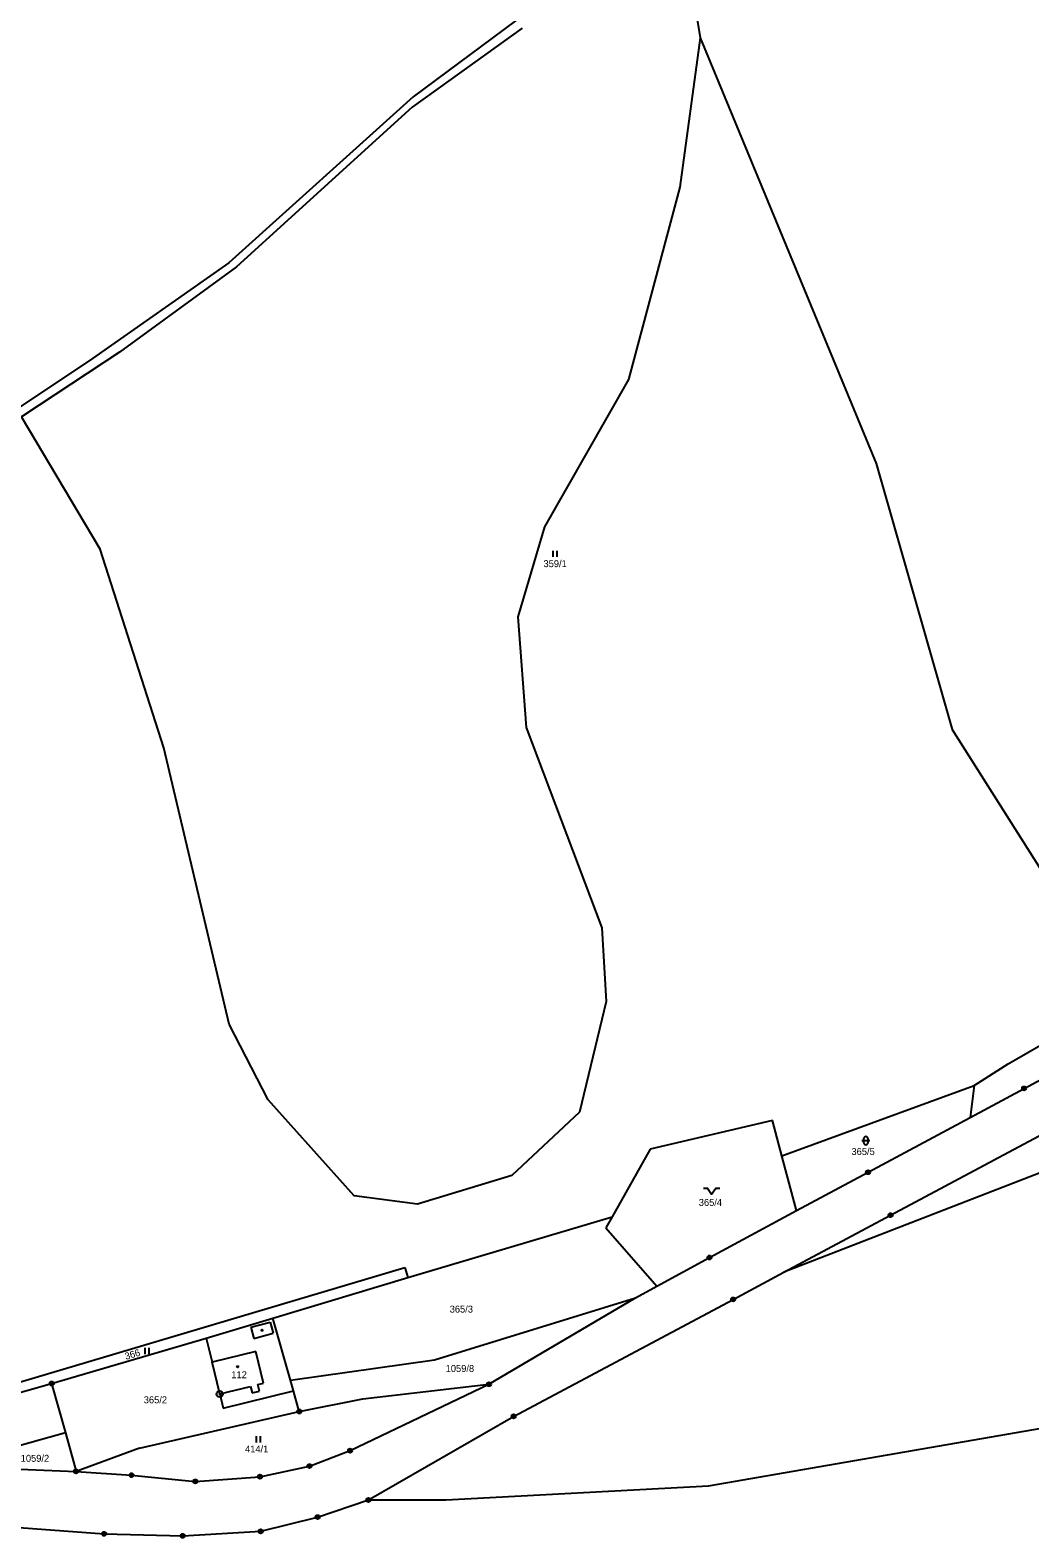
# Model space of a CAD drawing. Extents: x -547623 to -538651, y -1096714 to -1086522.
# Drawn here: x -541769.6 to -541525.5, y -1092694 to -1092325.7 of the extents above; entities that cross this region are included whole.
import ezdxf

# ---------------------------------------------------------------- set-up
doc = ezdxf.new("R2010")
doc.units = 0
for name, color, linetype in [('Vrstva 1', 7, 'Continuous'), ('Vrstva 25', 7, 'Continuous'), ('Vrstva 33', 7, 'Continuous'), ('Vrstva 52', 7, 'Continuous'), ('Vrstva 83', 7, 'Continuous'), ('Vrstva 86', 7, 'Continuous'), ('Vrstva 90', 7, 'Continuous'), ('Vrstva 92', 7, 'Continuous')]:
    doc.layers.add(name, color=color, linetype=linetype)

msp = doc.modelspace()

# ---------------------------------------------------------------- linework, layer by layer
at = {"layer": 'Vrstva 1'}
for points in [[(-541648.25, -1092321.3), (-541676.11, -1092341.96)], [(-541649.46, -1092325.16), (-541676.31, -1092344.49)], [(-541676.11, -1092341.96), (-541721.14, -1092382.51)], [(-541676.31, -1092344.49), (-541719.21, -1092383.49)], [(-541721.14, -1092382.51), (-541755.24, -1092406.49)], [(-541719.21, -1092383.49), (-541747.8, -1092404.32)], [(-541747.8, -1092404.32), (-541795.3, -1092435.59)], [(-541755.24, -1092406.49), (-541795.19, -1092432.97)], [(-541530.77, -1092578.22), (-541504.65, -1092563.15)], [(-541526.91, -1092584.22), (-541496.9, -1092568.15)], [(-541539.06, -1092583.53), (-541530.77, -1092578.22)], [(-541586.04, -1092600.67), (-541539.06, -1092583.53)], [(-541539.06, -1092583.53), (-541540.08, -1092591.3)], [(-541540.08, -1092591.3), (-541526.91, -1092584.22)], [(-541588.33, -1092592.1), (-541618.2, -1092599.05)], [(-541586.04, -1092600.67), (-541588.33, -1092592.1)], [(-541565.01, -1092604.7), (-541540.08, -1092591.3)], [(-541559.53, -1092615.2), (-541520.93, -1092594.56)], [(-541618.2, -1092599.05), (-541627.51, -1092615.58)], [(-541582.46, -1092614.09), (-541586.04, -1092600.67)], [(-541516.49, -1092602.32), (-541585.54, -1092629.13)], [(-541582.46, -1092614.09), (-541565.01, -1092604.7)], [(-541677.39, -1092630.42), (-541627.51, -1092615.58)], [(-541627.51, -1092615.58), (-541629.03, -1092618.27)], [(-541603.73, -1092625.53), (-541582.46, -1092614.09)], [(-541585.54, -1092629.13), (-541559.53, -1092615.2)], [(-541629.03, -1092618.27), (-541616.59, -1092632.55)], [(-541616.59, -1092632.55), (-541603.73, -1092625.53)], [(-541801.85, -1092664.79), (-541678.14, -1092628.01)], [(-541710.33, -1092640.35), (-541677.39, -1092630.42)], [(-541678.14, -1092628.01), (-541677.39, -1092630.42)], [(-541597.96, -1092635.78), (-541585.54, -1092629.13)], [(-541621.83, -1092635.41), (-541616.59, -1092632.55)], [(-541670.91, -1092650.57), (-541621.83, -1092635.41)], [(-541657.58, -1092656.5), (-541621.83, -1092635.41)], [(-541651.58, -1092664.35), (-541597.96, -1092635.78)], [(-541726.63, -1092645.26), (-541710.33, -1092640.35)], [(-541706.05, -1092655.52), (-541710.33, -1092640.35)], [(-541764.39, -1092656.33), (-541726.63, -1092645.26)], [(-541726.63, -1092645.26), (-541725.21, -1092651.09)], [(-541723.32, -1092658.86), (-541725.21, -1092651.09)], [(-541706.05, -1092655.52), (-541670.91, -1092650.57)], [(-541802.35, -1092667.04), (-541764.39, -1092656.33)], [(-541764.39, -1092656.33), (-541761, -1092668.39)], [(-541705.33, -1092658.09), (-541706.05, -1092655.52)], [(-541691.5, -1092672.72), (-541657.58, -1092656.5)], [(-541688.37, -1092660.04), (-541657.58, -1092656.5)], [(-541723.32, -1092658.86), (-541722.47, -1092662.36)], [(-541722.47, -1092662.36), (-541705.33, -1092658.09)], [(-541703.9, -1092663.16), (-541705.33, -1092658.09)], [(-541703.9, -1092663.16), (-541688.37, -1092660.04)], [(-541742.97, -1092672.11), (-541703.9, -1092663.16)], [(-541687.02, -1092684.78), (-541651.58, -1092664.35)], [(-541603.99, -1092681.35), (-541508.1, -1092664.73)], [(-541761, -1092668.39), (-541788.65, -1092676.14)], [(-541761, -1092668.39), (-541758.41, -1092677.8)], [(-541742.97, -1092672.11), (-541758.41, -1092677.8)], [(-541701.42, -1092676.5), (-541691.5, -1092672.72)], [(-541782.12, -1092676.81), (-541758.41, -1092677.8)], [(-541758.41, -1092677.8), (-541744.89, -1092678.72)], [(-541744.89, -1092678.72), (-541729.3, -1092680.25)], [(-541713.51, -1092679.09), (-541701.42, -1092676.5)], [(-541729.3, -1092680.25), (-541713.51, -1092679.09)], [(-541668.07, -1092684.75), (-541603.99, -1092681.35)], [(-541699.44, -1092688.95), (-541687.02, -1092684.78)], [(-541687.02, -1092684.78), (-541668.07, -1092684.75)], [(-541713.33, -1092692.43), (-541699.44, -1092688.95)], [(-541779.01, -1092691), (-541751.57, -1092693.04)], [(-541751.57, -1092693.04), (-541732.37, -1092693.53)], [(-541732.37, -1092693.53), (-541713.33, -1092692.43)]]:
    msp.add_lwpolyline(points, dxfattribs=at)
at = {"layer": 'Vrstva 25'}
for p, q in [((-541641.89, -1092454.34), (-541641.89, -1092452.84)), ((-541640.89, -1092454.34), (-541640.89, -1092452.84)), ((-541566.55, -1092596.98), (-541564.55, -1092596.98)), ((-541566.05, -1092597.48), (-541566.05, -1092596.48)), ((-541565.05, -1092596.48), (-541565.05, -1092597.48)), ((-541741.57, -1092649.12), (-541741.57, -1092647.62)), ((-541740.57, -1092649.12), (-541740.57, -1092647.62)), ((-541714.39, -1092670.72), (-541714.39, -1092669.22)), ((-541713.39, -1092670.72), (-541713.39, -1092669.22))]:
    msp.add_line(p, q, dxfattribs=at)
msp.add_lwpolyline([(-541605.22, -1092608.58), (-541604.22, -1092608.58), (-541603.22, -1092610.08), (-541602.22, -1092608.58), (-541601.22, -1092608.58)], dxfattribs=at)
for centre in [(-541712.98, -1092643.3), (-541718.95, -1092652.23)]:
    msp.add_circle(centre, 0.175, dxfattribs=at)
for centre, start, end in [((-541565.55, -1092596.48), 0, 180), ((-541565.55, -1092597.48), 180, 0)]:
    msp.add_arc(centre, 0.5, start, end, dxfattribs=at)
at = {"layer": 'Vrstva 33'}
for points in [[(-541715.74, -1092642.59), (-541711.01, -1092641.32)], [(-541711.01, -1092641.32), (-541710.28, -1092644.03)], [(-541715.74, -1092642.59), (-541715.01, -1092645.29)], [(-541715.01, -1092645.29), (-541710.28, -1092644.03)], [(-541714.52, -1092648.49), (-541725.21, -1092651.09)], [(-541712.63, -1092656.26), (-541714.52, -1092648.49)], [(-541714.02, -1092656.6), (-541712.63, -1092656.26)], [(-541713.64, -1092658.18), (-541714.02, -1092656.6)], [(-541723.32, -1092658.86), (-541715.8, -1092657.03)], [(-541715.8, -1092657.03), (-541715.42, -1092658.61)], [(-541715.42, -1092658.61), (-541713.64, -1092658.18)]]:
    msp.add_lwpolyline(points, dxfattribs=at)
at = {"layer": 'Vrstva 52'}
for points in [[(-541601.5, -1092230), (-541604, -1092233), (-541612, -1092291), (-541610.57, -1092299.68), (-541609.98, -1092303.28), (-541606, -1092327.5)], [(-541606, -1092327.5), (-541611, -1092364), (-541623.5, -1092411), (-541644, -1092447), (-541650.5, -1092469), (-541648.5, -1092496), (-541630, -1092545), (-541629, -1092563), (-541635.5, -1092590), (-541652, -1092605.5), (-541675, -1092612.5), (-541690.5, -1092610.5), (-541711.5, -1092587), (-541721, -1092568.5), (-541737, -1092501), (-541752.5, -1092452.5), (-541771.77, -1092420.1)], [(-541606, -1092327.5), (-541563, -1092431.5), (-541544.5, -1092496.5), (-541523, -1092530.5), (-541508, -1092544), (-541489.59, -1092552.8), (-541485, -1092555), (-541478.78, -1092555.6), (-541462.53, -1092557.16), (-541459, -1092557.5), (-541406, -1092543)]]:
    msp.add_lwpolyline(points, dxfattribs=at)
at = {"layer": 'Vrstva 83'}
for centre, radius in [((-541526.91, -1092584.22), 0.5), ((-541526.91, -1092584.22), 0.1), ((-541565.01, -1092604.7), 0.5), ((-541565.01, -1092604.7), 0.1), ((-541559.53, -1092615.2), 0.5), ((-541559.53, -1092615.2), 0.1), ((-541603.73, -1092625.53), 0.5), ((-541603.73, -1092625.53), 0.1), ((-541597.96, -1092635.78), 0.5), ((-541597.96, -1092635.78), 0.1), ((-541764.39, -1092656.33), 0.5), ((-541764.39, -1092656.33), 0.1), ((-541657.58, -1092656.5), 0.5), ((-541657.58, -1092656.5), 0.1), ((-541723.35, -1092658.89), 0.75), ((-541723.35, -1092658.89), 0.1), ((-541703.9, -1092663.16), 0.5), ((-541703.9, -1092663.16), 0.1), ((-541651.58, -1092664.35), 0.5), ((-541651.58, -1092664.35), 0.1), ((-541691.5, -1092672.72), 0.5), ((-541691.5, -1092672.72), 0.1), ((-541758.41, -1092677.8), 0.5), ((-541758.41, -1092677.8), 0.1), ((-541744.89, -1092678.72), 0.5), ((-541744.89, -1092678.72), 0.1), ((-541713.51, -1092679.09), 0.5), ((-541701.42, -1092676.5), 0.5), ((-541701.42, -1092676.5), 0.1), ((-541729.3, -1092680.25), 0.5), ((-541729.3, -1092680.25), 0.1), ((-541713.51, -1092679.09), 0.1), ((-541687.02, -1092684.78), 0.5), ((-541687.02, -1092684.78), 0.1), ((-541699.44, -1092688.95), 0.5), ((-541699.44, -1092688.95), 0.1), ((-541751.57, -1092693.04), 0.5), ((-541751.57, -1092693.04), 0.1), ((-541732.37, -1092693.53), 0.5), ((-541732.37, -1092693.53), 0.1), ((-541713.33, -1092692.43), 0.5), ((-541713.33, -1092692.43), 0.1)]:
    msp.add_circle(centre, radius, dxfattribs=at)
at = {"layer": 'Vrstva 90'}
for points in [[(-541714.52, -1092648.49), (-541725.21, -1092651.09)], [(-541712.63, -1092656.26), (-541714.52, -1092648.49)], [(-541723.32, -1092658.86), (-541725.21, -1092651.09)], [(-541714.02, -1092656.6), (-541712.63, -1092656.26)], [(-541713.64, -1092658.18), (-541714.02, -1092656.6)], [(-541723.32, -1092658.86), (-541715.8, -1092657.03)], [(-541715.8, -1092657.03), (-541715.42, -1092658.61)], [(-541715.42, -1092658.61), (-541713.64, -1092658.18)]]:
    msp.add_lwpolyline(points, dxfattribs=at)

# ---------------------------------------------------------------- texts
at = {"layer": 'Vrstva 86'}
for s, p in [('359/1', (-541644.27, -1092456.86)), ('365/5', (-541569.06, -1092600.49)), ('365/4', (-541606.35, -1092612.92)), ('365/3', (-541667.18, -1092638.99)), ('1059/8', (-541668.16, -1092653.49)), ('365/2', (-541741.89, -1092661.16)), ('414/1', (-541717.16, -1092673.17)), ('1059/2', (-541771.94, -1092675.45))]:
    msp.add_text(s, height=1.7, dxfattribs=at).set_placement(p)
msp.add_text('366', height=1.7, rotation=16.6992, dxfattribs=at).set_placement((-541746.24, -1092650.56))
at = {"layer": 'Vrstva 92'}
msp.add_text('112', height=1.7, dxfattribs=at).set_placement((-541720.51, -1092655.03))

doc.saveas('drawing.dxf')
